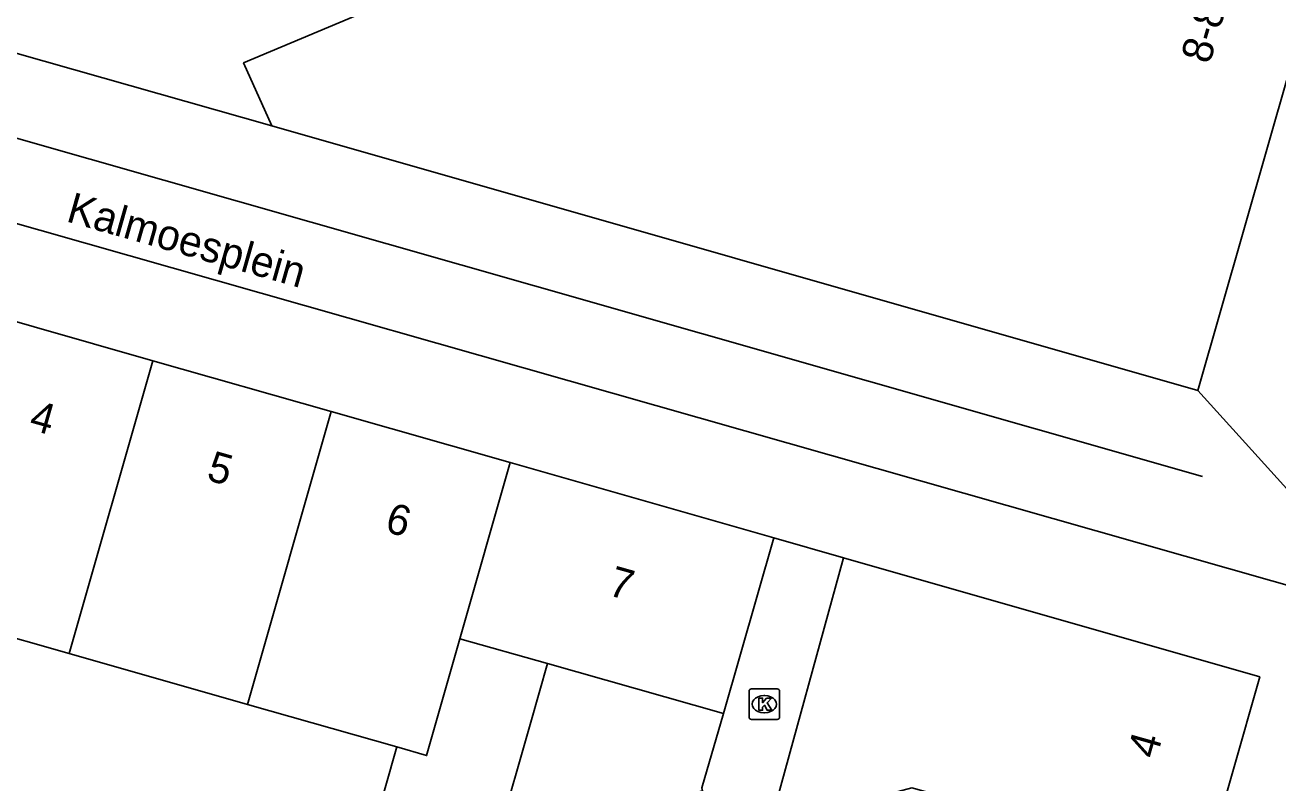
# Model space of a CAD drawing. Extents: x 162542 to 163144, y 380786 to 381511.
# Drawn here: x 163076.96 to 163118.11, y 381176.83 to 381201.72 of the extents above; entities that cross this region are included whole.
import ezdxf

# ---------------------------------------------------------------- set-up
doc = ezdxf.new("R2010")
doc.units = 0
for name, color, linetype in [('IMGEO_Kolk', 7, 'Continuous'), ('IMGEO_Lijnafwatering', 7, 'Continuous'), ('IMGEO_Muur', 7, 'Continuous'), ('IMGEO_Openbare_ruimte_label', 7, 'Continuous'), ('IMGEO_Pand', 7, 'Continuous'), ('IMGEO_Pand_nummerreeks', 7, 'Continuous'), ('IMGEO_Voetpad_open', 7, 'Continuous')]:
    doc.layers.add(name, color=color, linetype=linetype)

msp = doc.modelspace()

# ---------------------------------------------------------------- linework, layer by layer
at = {"layer": 'IMGEO_Kolk'}
for p, q in [((163100.815, 381179.92), (163101.667, 381179.92)), ((163100.74, 381178.994), (163100.74, 381179.846)), ((163101.228, 381179.7), (163101.253, 381179.7)), ((163101.741, 381179.846), (163101.741, 381178.994)), ((163101.251, 381179.14), (163101.226, 381179.14)), ((163101.667, 381178.92), (163100.815, 381178.92))]:
    msp.add_line(p, q, dxfattribs=at)
for points in [[(163100.815, 381179.92), (163101.667, 381179.92)], [(163100.74, 381178.994), (163100.74, 381179.846)], [(163101.061, 381179.62), (163101.184, 381179.62), (163101.184, 381179.469), (163101.314, 381179.62), (163101.478, 381179.62), (163101.332, 381179.469), (163101.485, 381179.22), (163101.333, 381179.22), (163101.248, 381179.384), (163101.184, 381179.317), (163101.184, 381179.22), (163101.061, 381179.22), (163101.061, 381179.62)], [(163101.741, 381179.846), (163101.741, 381178.994)], [(163101.667, 381178.92), (163100.815, 381178.92)]]:
    msp.add_lwpolyline(points, dxfattribs=at)
for centre, start, end in [((163100.817, 381179.844), 91.552, 178.448), ((163100.817, 381179.844), 91.552, 178.448), ((163101.665, 381179.844), 1.552, 88.448), ((163101.665, 381179.844), 1.552, 88.448), ((163100.817, 381178.996), 181.552, 268.448), ((163100.817, 381178.996), 181.552, 268.448), ((163101.665, 381178.996), 271.552, 358.448), ((163101.665, 381178.996), 271.552, 358.448)]:
    msp.add_arc(centre, 0.0765, start, end, dxfattribs=at)
for centre, major_axis, ratio, start_param, end_param in [((163101.227, 381179.42), (-0.387, 0.002), 0.722429, 4.712389, 7.853982), ((163101.252, 381179.42), (-0.39, 0.002), 0.717154, 1.570796, 4.712389)]:
    msp.add_ellipse(centre, major_axis=major_axis, ratio=ratio, start_param=start_param, end_param=end_param, dxfattribs=at)
at = {"layer": 'IMGEO_Lijnafwatering'}
for points in [[(163071.761, 381199.412), (163093.695, 381193.156)], [(163093.695, 381193.156), (163115.63, 381186.901)]]:
    msp.add_lwpolyline(points, dxfattribs=at)
at = {"layer": 'IMGEO_Muur'}
msp.add_lwpolyline([(163099.897, 381179.109), (163099.187, 381176.668), (163099.213, 381176.572), (163080.212, 381171.448), (163080.176, 381171.342)], dxfattribs=at)
at = {"layer": 'IMGEO_Pand'}
for points in [[(163085.066, 381198.411), (163084.14, 381200.482), (163108.916, 381210.892), (163117.973, 381214.696)], [(163117.973, 381214.696), (163122.273, 381213.473), (163115.473, 381189.724)], [(163085.066, 381198.411), (163115.473, 381189.724)], [(163075.304, 381192.372), (163081.16, 381190.701)], [(163081.16, 381190.701), (163078.416, 381181.081)], [(163081.16, 381190.701), (163087.017, 381189.031)], [(163084.273, 381179.41), (163087.017, 381189.031)], [(163087.017, 381189.031), (163092.897, 381187.354)], [(163091.247, 381181.571), (163092.897, 381187.354)], [(163092.897, 381187.354), (163101.552, 381184.886)], [(163099.897, 381179.109), (163101.552, 381184.886)], [(163103.844, 381184.229), (163101.423, 381175.423), (163106.09, 381176.67), (163107.796, 381176.203)], [(163103.844, 381184.229), (163117.51, 381180.318), (163115.739, 381174.104)], [(163078.416, 381181.081), (163072.56, 381182.751)], [(163091.247, 381181.571), (163090.148, 381177.734), (163089.168, 381178.014)], [(163094.123, 381180.752), (163091.247, 381181.571)], [(163084.273, 381179.41), (163078.416, 381181.081)], [(163094.123, 381180.752), (163093.574, 381178.828), (163092.495, 381175.045), (163089.002, 381174.038), (163089.297, 381175.073), (163088.402, 381175.328), (163089.168, 381178.014)], [(163099.897, 381179.109), (163094.123, 381180.752)], [(163089.168, 381178.014), (163084.273, 381179.41)]]:
    msp.add_lwpolyline(points, dxfattribs=at)
at = {"layer": 'IMGEO_Voetpad_open'}
for points in [[(163051.416, 381208), (163060.513, 381205.397), (163060.858, 381205.299), (163085.066, 381198.411)], [(163122.252, 381182.237), (163055.792, 381201.152), (163050.413, 381202.683)], [(163115.473, 381189.724), (163122.252, 381182.237)], [(163101.552, 381184.886), (163103.844, 381184.229)], [(163080.176, 381171.342), (163080.212, 381171.448), (163099.213, 381176.572), (163099.187, 381176.668), (163099.897, 381179.109)]]:
    msp.add_lwpolyline(points, dxfattribs=at)

# ---------------------------------------------------------------- texts
at = {"layer": 'IMGEO_Openbare_ruimte_label'}
msp.add_text('Kalmoesplein', height=1, rotation=344.1018, dxfattribs=at).set_placement((163078.28, 381195.285))
at = {"layer": 'IMGEO_Pand_nummerreeks'}
for s, rotation, p in [('8-86', 73.7634, (163115.862, 381200.411)), ('4', 344.1442, (163077.057, 381188.458)), ('5', 344.0104, (163082.887, 381186.795)), ('6', 343.6994, (163088.741, 381185.103)), ('7', 344.2666, (163096.067, 381183.014)), ('4', 74.1676, (163114.112, 381177.591))]:
    msp.add_text(s, height=1, rotation=rotation, dxfattribs=at).set_placement(p)

doc.saveas('drawing.dxf')
